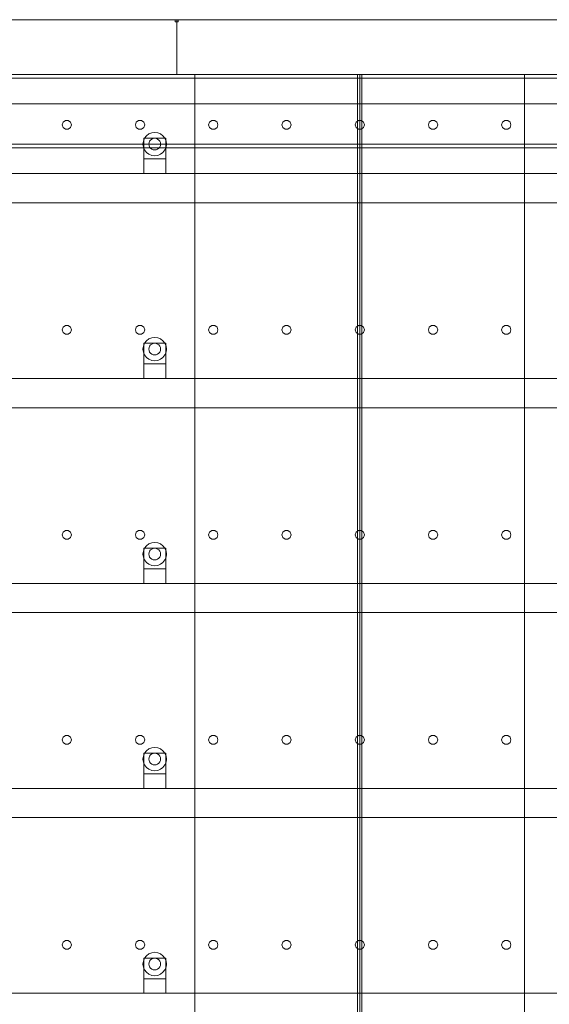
# Model space of a CAD drawing. Header units: millimetres. Extents: x -3490 to 61924, y -72580 to 6847.
# Tile 987 of 1056: x 49997 to 50720, y 1655 to 3000. Entities that reach past the tile are written whole.
import ezdxf

# ---------------------------------------------------------------- set-up
doc = ezdxf.new("R2010")
doc.units = ezdxf.units.MM
doc.layers.add('lateral_secador', color=7, linetype='Continuous', lineweight=0)

msp = doc.modelspace()

# ---------------------------------------------------------------- linework, layer by layer
at = {"layer": 'lateral_secador'}
for p, q in [((49211.134, 3000), (50211.134, 3000)), ((50209.134, 3000), (50213.134, 3000)), ((50209.134, 3000), (50209.134, 2997)), ((50211.134, 2925), (50211.134, 3000)), ((50211.134, 3000), (51211.134, 3000)), ((50213.134, 2997), (50213.134, 3000)), ((50209.134, 2997), (50213.134, 2997)), ((40461.134, 2925), (60461.134, 2925)), ((40461.134, 2920), (60461.134, 2920)), ((49211.134, 2925), (50211.134, 2925)), ((49461.134, 2925), (50236.134, 2925)), ((50211.134, 2925), (51211.134, 2925)), ((50236.134, 0), (50236.134, 2925)), ((50236.134, 2925), (50461.134, 2925)), ((50236.134, 2925), (50236.134, 1400)), ((50458.134, 2925), (50464.134, 2925)), ((50458.134, 2925), (50458.134, 60)), ((50461.134, 0), (50461.134, 2925)), ((50461.134, 2925), (50686.134, 2925)), ((50461.134, 1400), (50461.134, 2925)), ((50464.134, 60), (50464.134, 2925)), ((50686.134, 0), (50686.134, 2925)), ((50686.134, 2925), (51461.134, 2925)), ((50686.134, 1400), (50686.134, 2925)), ((40461.134, 2885), (60461.134, 2885)), ((50055.997, 2860.082), (50054.784, 2856.35)), ((50054.784, 2856.35), (50055.997, 2852.618)), ((50059.172, 2862.389), (50055.997, 2860.082)), ((50055.997, 2852.618), (50059.172, 2850.311)), ((50063.096, 2862.389), (50059.172, 2862.389)), ((50066.271, 2860.082), (50063.096, 2862.389)), ((50063.096, 2850.311), (50066.271, 2852.618)), ((50067.484, 2856.35), (50066.271, 2860.082)), ((50066.271, 2852.618), (50067.484, 2856.35)), ((50155.997, 2860.082), (50154.784, 2856.35)), ((50154.784, 2856.35), (50155.997, 2852.618)), ((50159.172, 2862.389), (50155.997, 2860.082)), ((50155.997, 2852.618), (50159.172, 2850.311)), ((50163.096, 2862.389), (50159.172, 2862.389)), ((50166.271, 2860.082), (50163.096, 2862.389)), ((50163.096, 2850.311), (50166.271, 2852.618)), ((50167.484, 2856.35), (50166.271, 2860.082)), ((50166.271, 2852.618), (50167.484, 2856.35)), ((50255.997, 2860.082), (50254.784, 2856.35)), ((50254.784, 2856.35), (50255.997, 2852.618)), ((50259.172, 2862.389), (50255.997, 2860.082)), ((50255.997, 2852.618), (50259.172, 2850.311)), ((50263.096, 2862.389), (50259.172, 2862.389)), ((50266.271, 2860.082), (50263.096, 2862.389)), ((50263.096, 2850.311), (50266.271, 2852.618)), ((50267.484, 2856.35), (50266.271, 2860.082)), ((50266.271, 2852.618), (50267.484, 2856.35)), ((50355.997, 2860.082), (50354.784, 2856.35)), ((50354.784, 2856.35), (50355.997, 2852.618)), ((50359.172, 2862.389), (50355.997, 2860.082)), ((50355.997, 2852.618), (50359.172, 2850.311)), ((50363.096, 2862.389), (50359.172, 2862.389)), ((50366.271, 2860.082), (50363.096, 2862.389)), ((50363.096, 2850.311), (50366.271, 2852.618)), ((50367.484, 2856.35), (50366.271, 2860.082)), ((50366.271, 2852.618), (50367.484, 2856.35)), ((50455.997, 2860.082), (50454.784, 2856.35)), ((50454.784, 2856.35), (50455.997, 2852.618)), ((50459.172, 2862.389), (50455.997, 2860.082)), ((50455.997, 2852.618), (50459.172, 2850.311)), ((50463.096, 2862.389), (50459.172, 2862.389)), ((50466.271, 2860.082), (50463.096, 2862.389)), ((50463.096, 2850.311), (50466.271, 2852.618)), ((50467.484, 2856.35), (50466.271, 2860.082)), ((50466.271, 2852.618), (50467.484, 2856.35)), ((50555.997, 2860.082), (50554.784, 2856.35)), ((50554.784, 2856.35), (50555.997, 2852.618)), ((50559.172, 2862.389), (50555.997, 2860.082)), ((50555.997, 2852.618), (50559.172, 2850.311)), ((50563.096, 2862.389), (50559.172, 2862.389)), ((50566.271, 2860.082), (50563.096, 2862.389)), ((50563.096, 2850.311), (50566.271, 2852.618)), ((50567.484, 2856.35), (50566.271, 2860.082)), ((50566.271, 2852.618), (50567.484, 2856.35)), ((50655.997, 2860.082), (50654.784, 2856.35)), ((50654.784, 2856.35), (50655.997, 2852.618)), ((50659.172, 2862.389), (50655.997, 2860.082)), ((50655.997, 2852.618), (50659.172, 2850.311)), ((50663.096, 2862.389), (50659.172, 2862.389)), ((50666.271, 2860.082), (50663.096, 2862.389)), ((50663.096, 2850.311), (50666.271, 2852.618)), ((50667.484, 2856.35), (50666.271, 2860.082)), ((50666.271, 2852.618), (50667.484, 2856.35)), ((50059.172, 2850.311), (50063.096, 2850.311)), ((50159.172, 2850.311), (50163.096, 2850.311)), ((50167.277, 2838), (50165.679, 2834.141)), ((50166.134, 2838), (50196.134, 2838)), ((50166.134, 2838), (50166.134, 2810)), ((50169.82, 2841.314), (50167.277, 2838)), ((50173.134, 2843.856), (50169.82, 2841.314)), ((50176.993, 2845.455), (50173.134, 2843.856)), ((50181.134, 2846), (50176.993, 2845.455)), ((50181.134, 2838), (50179.063, 2837.727)), ((50185.275, 2845.455), (50181.134, 2846)), ((50183.204, 2837.727), (50181.134, 2838)), ((50189.134, 2843.856), (50185.275, 2845.455)), ((50192.448, 2841.314), (50189.134, 2843.856)), ((50194.99, 2838), (50192.448, 2841.314)), ((50196.589, 2834.141), (50194.99, 2838)), ((50196.134, 2810), (50196.134, 2838)), ((50259.172, 2850.311), (50263.096, 2850.311)), ((50359.172, 2850.311), (50363.096, 2850.311)), ((50459.172, 2850.311), (50463.096, 2850.311)), ((50559.172, 2850.311), (50563.096, 2850.311)), ((50659.172, 2850.311), (50663.096, 2850.311)), ((40461.134, 2830), (60461.134, 2830)), ((40461.134, 2825), (60461.134, 2825)), ((50165.679, 2834.141), (50165.134, 2830)), ((50165.134, 2830), (50165.679, 2825.859)), ((50165.679, 2825.859), (50167.277, 2822)), ((50173.406, 2832.071), (50173.134, 2830)), ((50173.134, 2830), (50173.406, 2827.929)), ((50174.206, 2834), (50173.406, 2832.071)), ((50173.406, 2827.929), (50174.206, 2826)), ((50175.477, 2835.657), (50174.206, 2834)), ((50174.206, 2826), (50175.477, 2824.343)), ((50177.134, 2836.928), (50175.477, 2835.657)), ((50179.063, 2837.727), (50177.134, 2836.928)), ((50185.134, 2836.928), (50183.204, 2837.727)), ((50186.791, 2835.657), (50185.134, 2836.928)), ((50188.062, 2834), (50186.791, 2835.657)), ((50186.791, 2824.343), (50188.062, 2826)), ((50188.861, 2832.071), (50188.062, 2834)), ((50188.062, 2826), (50188.861, 2827.929)), ((50189.134, 2830), (50188.861, 2832.071)), ((50188.861, 2827.929), (50189.134, 2830)), ((50194.99, 2822), (50196.589, 2825.859)), ((50197.134, 2830), (50196.589, 2834.141)), ((50196.589, 2825.859), (50197.134, 2830)), ((50167.277, 2822), (50169.82, 2818.686)), ((50169.82, 2818.686), (50173.134, 2816.144)), ((50173.134, 2816.144), (50176.993, 2814.545)), ((50175.477, 2824.343), (50177.134, 2823.072)), ((50176.993, 2814.545), (50181.134, 2814)), ((50177.134, 2823.072), (50179.063, 2822.273)), ((50179.063, 2822.273), (50181.134, 2822)), ((50181.134, 2822), (50183.204, 2822.273)), ((50181.134, 2814), (50185.275, 2814.545)), ((50183.204, 2822.273), (50185.134, 2823.072)), ((50185.134, 2823.072), (50186.791, 2824.343)), ((50185.275, 2814.545), (50189.134, 2816.144)), ((50189.134, 2816.144), (50192.448, 2818.686)), ((50192.448, 2818.686), (50194.99, 2822)), ((50166.134, 2810), (50196.134, 2810)), ((50166.134, 2810), (50166.134, 2790)), ((50196.134, 2790), (50196.134, 2810)), ((40811.134, 2790), (60111.134, 2790)), ((50166.134, 2790), (50196.134, 2790)), ((40811.134, 2750), (60111.134, 2750)), ((50055.997, 2580.082), (50054.784, 2576.35)), ((50054.784, 2576.35), (50055.997, 2572.618)), ((50059.172, 2582.389), (50055.997, 2580.082)), ((50055.997, 2572.618), (50059.172, 2570.311)), ((50063.096, 2582.389), (50059.172, 2582.389)), ((50059.172, 2570.311), (50063.096, 2570.311)), ((50066.271, 2580.082), (50063.096, 2582.389)), ((50063.096, 2570.311), (50066.271, 2572.618)), ((50067.484, 2576.35), (50066.271, 2580.082)), ((50066.271, 2572.618), (50067.484, 2576.35)), ((50155.997, 2580.082), (50154.784, 2576.35)), ((50154.784, 2576.35), (50155.997, 2572.618)), ((50159.172, 2582.389), (50155.997, 2580.082)), ((50155.997, 2572.618), (50159.172, 2570.311)), ((50163.096, 2582.389), (50159.172, 2582.389)), ((50159.172, 2570.311), (50163.096, 2570.311)), ((50166.271, 2580.082), (50163.096, 2582.389)), ((50163.096, 2570.311), (50166.271, 2572.618)), ((50167.484, 2576.35), (50166.271, 2580.082)), ((50166.271, 2572.618), (50167.484, 2576.35)), ((50255.997, 2580.082), (50254.784, 2576.35)), ((50254.784, 2576.35), (50255.997, 2572.618)), ((50259.172, 2582.389), (50255.997, 2580.082)), ((50255.997, 2572.618), (50259.172, 2570.311)), ((50263.096, 2582.389), (50259.172, 2582.389)), ((50259.172, 2570.311), (50263.096, 2570.311)), ((50266.271, 2580.082), (50263.096, 2582.389)), ((50263.096, 2570.311), (50266.271, 2572.618)), ((50267.484, 2576.35), (50266.271, 2580.082)), ((50266.271, 2572.618), (50267.484, 2576.35)), ((50355.997, 2580.082), (50354.784, 2576.35)), ((50354.784, 2576.35), (50355.997, 2572.618)), ((50359.172, 2582.389), (50355.997, 2580.082)), ((50355.997, 2572.618), (50359.172, 2570.311)), ((50363.096, 2582.389), (50359.172, 2582.389)), ((50359.172, 2570.311), (50363.096, 2570.311)), ((50366.271, 2580.082), (50363.096, 2582.389)), ((50363.096, 2570.311), (50366.271, 2572.618)), ((50367.484, 2576.35), (50366.271, 2580.082)), ((50366.271, 2572.618), (50367.484, 2576.35)), ((50455.997, 2580.082), (50454.784, 2576.35)), ((50454.784, 2576.35), (50455.997, 2572.618)), ((50459.172, 2582.389), (50455.997, 2580.082)), ((50455.997, 2572.618), (50459.172, 2570.311)), ((50463.096, 2582.389), (50459.172, 2582.389)), ((50459.172, 2570.311), (50463.096, 2570.311)), ((50466.271, 2580.082), (50463.096, 2582.389)), ((50463.096, 2570.311), (50466.271, 2572.618)), ((50467.484, 2576.35), (50466.271, 2580.082)), ((50466.271, 2572.618), (50467.484, 2576.35)), ((50555.997, 2580.082), (50554.784, 2576.35)), ((50554.784, 2576.35), (50555.997, 2572.618)), ((50559.172, 2582.389), (50555.997, 2580.082)), ((50555.997, 2572.618), (50559.172, 2570.311)), ((50563.096, 2582.389), (50559.172, 2582.389)), ((50559.172, 2570.311), (50563.096, 2570.311)), ((50566.271, 2580.082), (50563.096, 2582.389)), ((50563.096, 2570.311), (50566.271, 2572.618)), ((50567.484, 2576.35), (50566.271, 2580.082)), ((50566.271, 2572.618), (50567.484, 2576.35)), ((50655.997, 2580.082), (50654.784, 2576.35)), ((50654.784, 2576.35), (50655.997, 2572.618)), ((50659.172, 2582.389), (50655.997, 2580.082)), ((50655.997, 2572.618), (50659.172, 2570.311)), ((50663.096, 2582.389), (50659.172, 2582.389)), ((50659.172, 2570.311), (50663.096, 2570.311)), ((50666.271, 2580.082), (50663.096, 2582.389)), ((50663.096, 2570.311), (50666.271, 2572.618)), ((50667.484, 2576.35), (50666.271, 2580.082)), ((50666.271, 2572.618), (50667.484, 2576.35)), ((50167.277, 2558), (50165.679, 2554.141)), ((50166.134, 2558), (50196.134, 2558)), ((50166.134, 2558), (50166.134, 2530)), ((50169.82, 2561.314), (50167.277, 2558)), ((50173.134, 2563.856), (50169.82, 2561.314)), ((50176.993, 2565.455), (50173.134, 2563.856)), ((50175.477, 2555.657), (50174.206, 2554)), ((50177.134, 2556.928), (50175.477, 2555.657)), ((50181.134, 2566), (50176.993, 2565.455)), ((50179.063, 2557.727), (50177.134, 2556.928)), ((50181.134, 2558), (50179.063, 2557.727)), ((50185.275, 2565.455), (50181.134, 2566)), ((50183.204, 2557.727), (50181.134, 2558)), ((50185.134, 2556.928), (50183.204, 2557.727)), ((50186.791, 2555.657), (50185.134, 2556.928)), ((50189.134, 2563.856), (50185.275, 2565.455)), ((50188.062, 2554), (50186.791, 2555.657)), ((50192.448, 2561.314), (50189.134, 2563.856)), ((50194.99, 2558), (50192.448, 2561.314)), ((50196.589, 2554.141), (50194.99, 2558)), ((50196.134, 2530), (50196.134, 2558)), ((50165.679, 2554.141), (50165.134, 2550)), ((50165.134, 2550), (50165.679, 2545.859)), ((50165.679, 2545.859), (50167.277, 2542)), ((50173.406, 2552.071), (50173.134, 2550)), ((50173.134, 2550), (50173.406, 2547.929)), ((50174.206, 2554), (50173.406, 2552.071)), ((50173.406, 2547.929), (50174.206, 2546)), ((50174.206, 2546), (50175.477, 2544.343)), ((50175.477, 2544.343), (50177.134, 2543.072)), ((50177.134, 2543.072), (50179.063, 2542.273)), ((50179.063, 2542.273), (50181.134, 2542)), ((50181.134, 2542), (50183.204, 2542.273)), ((50183.204, 2542.273), (50185.134, 2543.072)), ((50185.134, 2543.072), (50186.791, 2544.343)), ((50186.791, 2544.343), (50188.062, 2546)), ((50188.861, 2552.071), (50188.062, 2554)), ((50188.062, 2546), (50188.861, 2547.929)), ((50189.134, 2550), (50188.861, 2552.071)), ((50188.861, 2547.929), (50189.134, 2550)), ((50194.99, 2542), (50196.589, 2545.859)), ((50197.134, 2550), (50196.589, 2554.141)), ((50196.589, 2545.859), (50197.134, 2550)), ((50166.134, 2530), (50196.134, 2530)), ((50166.134, 2530), (50166.134, 2510)), ((50167.277, 2542), (50169.82, 2538.686)), ((50169.82, 2538.686), (50173.134, 2536.144)), ((50173.134, 2536.144), (50176.993, 2534.545)), ((50176.993, 2534.545), (50181.134, 2534)), ((50181.134, 2534), (50185.275, 2534.545)), ((50185.275, 2534.545), (50189.134, 2536.144)), ((50189.134, 2536.144), (50192.448, 2538.686)), ((50192.448, 2538.686), (50194.99, 2542)), ((50196.134, 2510), (50196.134, 2530)), ((40811.134, 2510), (60111.134, 2510)), ((50166.134, 2510), (50196.134, 2510)), ((40811.134, 2470), (60111.134, 2470)), ((50055.997, 2300.082), (50054.784, 2296.35)), ((50059.172, 2302.389), (50055.997, 2300.082)), ((50063.096, 2302.389), (50059.172, 2302.389)), ((50066.271, 2300.082), (50063.096, 2302.389)), ((50067.484, 2296.35), (50066.271, 2300.082)), ((50155.997, 2300.082), (50154.784, 2296.35)), ((50159.172, 2302.389), (50155.997, 2300.082)), ((50163.096, 2302.389), (50159.172, 2302.389)), ((50166.271, 2300.082), (50163.096, 2302.389)), ((50167.484, 2296.35), (50166.271, 2300.082)), ((50255.997, 2300.082), (50254.784, 2296.35)), ((50259.172, 2302.389), (50255.997, 2300.082)), ((50263.096, 2302.389), (50259.172, 2302.389)), ((50266.271, 2300.082), (50263.096, 2302.389)), ((50267.484, 2296.35), (50266.271, 2300.082)), ((50355.997, 2300.082), (50354.784, 2296.35)), ((50359.172, 2302.389), (50355.997, 2300.082)), ((50363.096, 2302.389), (50359.172, 2302.389)), ((50366.271, 2300.082), (50363.096, 2302.389)), ((50367.484, 2296.35), (50366.271, 2300.082)), ((50455.997, 2300.082), (50454.784, 2296.35)), ((50459.172, 2302.389), (50455.997, 2300.082)), ((50463.096, 2302.389), (50459.172, 2302.389)), ((50466.271, 2300.082), (50463.096, 2302.389)), ((50467.484, 2296.35), (50466.271, 2300.082)), ((50555.997, 2300.082), (50554.784, 2296.35)), ((50559.172, 2302.389), (50555.997, 2300.082)), ((50563.096, 2302.389), (50559.172, 2302.389)), ((50566.271, 2300.082), (50563.096, 2302.389)), ((50567.484, 2296.35), (50566.271, 2300.082)), ((50655.997, 2300.082), (50654.784, 2296.35)), ((50659.172, 2302.389), (50655.997, 2300.082)), ((50663.096, 2302.389), (50659.172, 2302.389)), ((50666.271, 2300.082), (50663.096, 2302.389)), ((50667.484, 2296.35), (50666.271, 2300.082)), ((50054.784, 2296.35), (50055.997, 2292.618)), ((50055.997, 2292.618), (50059.172, 2290.311)), ((50059.172, 2290.311), (50063.096, 2290.311)), ((50063.096, 2290.311), (50066.271, 2292.618)), ((50066.271, 2292.618), (50067.484, 2296.35)), ((50154.784, 2296.35), (50155.997, 2292.618)), ((50155.997, 2292.618), (50159.172, 2290.311)), ((50159.172, 2290.311), (50163.096, 2290.311)), ((50163.096, 2290.311), (50166.271, 2292.618)), ((50166.271, 2292.618), (50167.484, 2296.35)), ((50254.784, 2296.35), (50255.997, 2292.618)), ((50255.997, 2292.618), (50259.172, 2290.311)), ((50259.172, 2290.311), (50263.096, 2290.311)), ((50263.096, 2290.311), (50266.271, 2292.618)), ((50266.271, 2292.618), (50267.484, 2296.35)), ((50354.784, 2296.35), (50355.997, 2292.618)), ((50355.997, 2292.618), (50359.172, 2290.311)), ((50359.172, 2290.311), (50363.096, 2290.311)), ((50363.096, 2290.311), (50366.271, 2292.618)), ((50366.271, 2292.618), (50367.484, 2296.35)), ((50454.784, 2296.35), (50455.997, 2292.618)), ((50455.997, 2292.618), (50459.172, 2290.311)), ((50459.172, 2290.311), (50463.096, 2290.311)), ((50463.096, 2290.311), (50466.271, 2292.618)), ((50466.271, 2292.618), (50467.484, 2296.35)), ((50554.784, 2296.35), (50555.997, 2292.618)), ((50555.997, 2292.618), (50559.172, 2290.311)), ((50559.172, 2290.311), (50563.096, 2290.311)), ((50563.096, 2290.311), (50566.271, 2292.618)), ((50566.271, 2292.618), (50567.484, 2296.35)), ((50654.784, 2296.35), (50655.997, 2292.618)), ((50655.997, 2292.618), (50659.172, 2290.311)), ((50659.172, 2290.311), (50663.096, 2290.311)), ((50663.096, 2290.311), (50666.271, 2292.618)), ((50666.271, 2292.618), (50667.484, 2296.35)), ((50165.679, 2274.141), (50165.134, 2270)), ((50167.277, 2278), (50165.679, 2274.141)), ((50166.134, 2278), (50196.134, 2278)), ((50166.134, 2278), (50166.134, 2250)), ((50169.82, 2281.314), (50167.277, 2278)), ((50173.134, 2283.856), (50169.82, 2281.314)), ((50176.993, 2285.455), (50173.134, 2283.856)), ((50174.206, 2274), (50173.406, 2272.071)), ((50175.477, 2275.657), (50174.206, 2274)), ((50177.134, 2276.928), (50175.477, 2275.657)), ((50181.134, 2286), (50176.993, 2285.455)), ((50179.063, 2277.727), (50177.134, 2276.928)), ((50181.134, 2278), (50179.063, 2277.727)), ((50185.275, 2285.455), (50181.134, 2286)), ((50183.204, 2277.727), (50181.134, 2278)), ((50185.134, 2276.928), (50183.204, 2277.727)), ((50186.791, 2275.657), (50185.134, 2276.928)), ((50189.134, 2283.856), (50185.275, 2285.455)), ((50188.062, 2274), (50186.791, 2275.657)), ((50188.861, 2272.071), (50188.062, 2274)), ((50192.448, 2281.314), (50189.134, 2283.856)), ((50194.99, 2278), (50192.448, 2281.314)), ((50196.589, 2274.141), (50194.99, 2278)), ((50196.134, 2250), (50196.134, 2278)), ((50197.134, 2270), (50196.589, 2274.141)), ((50165.134, 2270), (50165.679, 2265.859)), ((50165.679, 2265.859), (50167.277, 2262)), ((50167.277, 2262), (50169.82, 2258.686)), ((50173.406, 2272.071), (50173.134, 2270)), ((50173.134, 2270), (50173.406, 2267.929)), ((50173.406, 2267.929), (50174.206, 2266)), ((50174.206, 2266), (50175.477, 2264.343)), ((50175.477, 2264.343), (50177.134, 2263.072)), ((50177.134, 2263.072), (50179.063, 2262.273)), ((50179.063, 2262.273), (50181.134, 2262)), ((50181.134, 2262), (50183.204, 2262.273)), ((50183.204, 2262.273), (50185.134, 2263.072)), ((50185.134, 2263.072), (50186.791, 2264.343)), ((50186.791, 2264.343), (50188.062, 2266)), ((50188.062, 2266), (50188.861, 2267.929)), ((50189.134, 2270), (50188.861, 2272.071)), ((50188.861, 2267.929), (50189.134, 2270)), ((50192.448, 2258.686), (50194.99, 2262)), ((50194.99, 2262), (50196.589, 2265.859)), ((50196.589, 2265.859), (50197.134, 2270)), ((50166.134, 2250), (50196.134, 2250)), ((50166.134, 2250), (50166.134, 2230)), ((50169.82, 2258.686), (50173.134, 2256.144)), ((50173.134, 2256.144), (50176.993, 2254.545)), ((50176.993, 2254.545), (50181.134, 2254)), ((50181.134, 2254), (50185.275, 2254.545)), ((50185.275, 2254.545), (50189.134, 2256.144)), ((50189.134, 2256.144), (50192.448, 2258.686)), ((50196.134, 2230), (50196.134, 2250)), ((40811.134, 2230), (60111.134, 2230)), ((50166.134, 2230), (50196.134, 2230)), ((40811.134, 2190), (60111.134, 2190)), ((50055.997, 2020.082), (50054.784, 2016.35)), ((50059.172, 2022.389), (50055.997, 2020.082)), ((50063.096, 2022.389), (50059.172, 2022.389)), ((50066.271, 2020.082), (50063.096, 2022.389)), ((50067.484, 2016.35), (50066.271, 2020.082)), ((50155.997, 2020.082), (50154.784, 2016.35)), ((50159.172, 2022.389), (50155.997, 2020.082)), ((50163.096, 2022.389), (50159.172, 2022.389)), ((50166.271, 2020.082), (50163.096, 2022.389)), ((50167.484, 2016.35), (50166.271, 2020.082)), ((50255.997, 2020.082), (50254.784, 2016.35)), ((50259.172, 2022.389), (50255.997, 2020.082)), ((50263.096, 2022.389), (50259.172, 2022.389)), ((50266.271, 2020.082), (50263.096, 2022.389)), ((50267.484, 2016.35), (50266.271, 2020.082)), ((50355.997, 2020.082), (50354.784, 2016.35)), ((50359.172, 2022.389), (50355.997, 2020.082)), ((50363.096, 2022.389), (50359.172, 2022.389)), ((50366.271, 2020.082), (50363.096, 2022.389)), ((50367.484, 2016.35), (50366.271, 2020.082)), ((50455.997, 2020.082), (50454.784, 2016.35)), ((50459.172, 2022.389), (50455.997, 2020.082)), ((50463.096, 2022.389), (50459.172, 2022.389)), ((50466.271, 2020.082), (50463.096, 2022.389)), ((50467.484, 2016.35), (50466.271, 2020.082)), ((50555.997, 2020.082), (50554.784, 2016.35)), ((50559.172, 2022.389), (50555.997, 2020.082)), ((50563.096, 2022.389), (50559.172, 2022.389)), ((50566.271, 2020.082), (50563.096, 2022.389)), ((50567.484, 2016.35), (50566.271, 2020.082)), ((50655.997, 2020.082), (50654.784, 2016.35)), ((50659.172, 2022.389), (50655.997, 2020.082)), ((50663.096, 2022.389), (50659.172, 2022.389)), ((50666.271, 2020.082), (50663.096, 2022.389)), ((50667.484, 2016.35), (50666.271, 2020.082)), ((50054.784, 2016.35), (50055.997, 2012.618)), ((50055.997, 2012.618), (50059.172, 2010.311)), ((50059.172, 2010.311), (50063.096, 2010.311)), ((50063.096, 2010.311), (50066.271, 2012.618)), ((50066.271, 2012.618), (50067.484, 2016.35)), ((50154.784, 2016.35), (50155.997, 2012.618)), ((50155.997, 2012.618), (50159.172, 2010.311)), ((50159.172, 2010.311), (50163.096, 2010.311)), ((50163.096, 2010.311), (50166.271, 2012.618)), ((50166.271, 2012.618), (50167.484, 2016.35)), ((50176.993, 2005.455), (50173.134, 2003.856)), ((50181.134, 2006), (50176.993, 2005.455)), ((50185.275, 2005.455), (50181.134, 2006)), ((50189.134, 2003.856), (50185.275, 2005.455)), ((50254.784, 2016.35), (50255.997, 2012.618)), ((50255.997, 2012.618), (50259.172, 2010.311)), ((50259.172, 2010.311), (50263.096, 2010.311)), ((50263.096, 2010.311), (50266.271, 2012.618)), ((50266.271, 2012.618), (50267.484, 2016.35)), ((50354.784, 2016.35), (50355.997, 2012.618)), ((50355.997, 2012.618), (50359.172, 2010.311)), ((50359.172, 2010.311), (50363.096, 2010.311)), ((50363.096, 2010.311), (50366.271, 2012.618)), ((50366.271, 2012.618), (50367.484, 2016.35)), ((50454.784, 2016.35), (50455.997, 2012.618)), ((50455.997, 2012.618), (50459.172, 2010.311)), ((50459.172, 2010.311), (50463.096, 2010.311)), ((50463.096, 2010.311), (50466.271, 2012.618)), ((50466.271, 2012.618), (50467.484, 2016.35)), ((50554.784, 2016.35), (50555.997, 2012.618)), ((50555.997, 2012.618), (50559.172, 2010.311)), ((50559.172, 2010.311), (50563.096, 2010.311)), ((50563.096, 2010.311), (50566.271, 2012.618)), ((50566.271, 2012.618), (50567.484, 2016.35)), ((50654.784, 2016.35), (50655.997, 2012.618)), ((50655.997, 2012.618), (50659.172, 2010.311)), ((50659.172, 2010.311), (50663.096, 2010.311)), ((50663.096, 2010.311), (50666.271, 2012.618)), ((50666.271, 2012.618), (50667.484, 2016.35)), ((50165.679, 1994.141), (50165.134, 1990)), ((50167.277, 1998), (50165.679, 1994.141)), ((50166.134, 1998), (50196.134, 1998)), ((50166.134, 1998), (50166.134, 1970)), ((50169.82, 2001.314), (50167.277, 1998)), ((50173.134, 2003.856), (50169.82, 2001.314)), ((50173.406, 1992.071), (50173.134, 1990)), ((50174.206, 1994), (50173.406, 1992.071)), ((50175.477, 1995.657), (50174.206, 1994)), ((50177.134, 1996.928), (50175.477, 1995.657)), ((50179.063, 1997.727), (50177.134, 1996.928)), ((50181.134, 1998), (50179.063, 1997.727)), ((50183.204, 1997.727), (50181.134, 1998)), ((50185.134, 1996.928), (50183.204, 1997.727)), ((50186.791, 1995.657), (50185.134, 1996.928)), ((50188.062, 1994), (50186.791, 1995.657)), ((50188.861, 1992.071), (50188.062, 1994)), ((50189.134, 1990), (50188.861, 1992.071)), ((50192.448, 2001.314), (50189.134, 2003.856)), ((50194.99, 1998), (50192.448, 2001.314)), ((50196.589, 1994.141), (50194.99, 1998)), ((50196.134, 1970), (50196.134, 1998)), ((50197.134, 1990), (50196.589, 1994.141)), ((50165.134, 1990), (50165.679, 1985.859)), ((50165.679, 1985.859), (50167.277, 1982)), ((50167.277, 1982), (50169.82, 1978.686)), ((50169.82, 1978.686), (50173.134, 1976.144)), ((50173.134, 1990), (50173.406, 1987.929)), ((50173.406, 1987.929), (50174.206, 1986)), ((50174.206, 1986), (50175.477, 1984.343)), ((50175.477, 1984.343), (50177.134, 1983.072)), ((50177.134, 1983.072), (50179.063, 1982.273)), ((50179.063, 1982.273), (50181.134, 1982)), ((50181.134, 1982), (50183.204, 1982.273)), ((50183.204, 1982.273), (50185.134, 1983.072)), ((50185.134, 1983.072), (50186.791, 1984.343)), ((50186.791, 1984.343), (50188.062, 1986)), ((50188.062, 1986), (50188.861, 1987.929)), ((50188.861, 1987.929), (50189.134, 1990)), ((50189.134, 1976.144), (50192.448, 1978.686)), ((50192.448, 1978.686), (50194.99, 1982)), ((50194.99, 1982), (50196.589, 1985.859)), ((50196.589, 1985.859), (50197.134, 1990)), ((50166.134, 1970), (50196.134, 1970)), ((50166.134, 1970), (50166.134, 1950)), ((50173.134, 1976.144), (50176.993, 1974.545)), ((50176.993, 1974.545), (50181.134, 1974)), ((50181.134, 1974), (50185.275, 1974.545)), ((50185.275, 1974.545), (50189.134, 1976.144)), ((50196.134, 1950), (50196.134, 1970)), ((40811.134, 1950), (60111.134, 1950)), ((50166.134, 1950), (50196.134, 1950)), ((40811.134, 1910), (60111.134, 1910)), ((50055.997, 1740.082), (50054.784, 1736.35)), ((50054.784, 1736.35), (50055.997, 1732.618)), ((50059.172, 1742.389), (50055.997, 1740.082)), ((50063.096, 1742.389), (50059.172, 1742.389)), ((50066.271, 1740.082), (50063.096, 1742.389)), ((50067.484, 1736.35), (50066.271, 1740.082)), ((50066.271, 1732.618), (50067.484, 1736.35)), ((50155.997, 1740.082), (50154.784, 1736.35)), ((50154.784, 1736.35), (50155.997, 1732.618)), ((50159.172, 1742.389), (50155.997, 1740.082)), ((50163.096, 1742.389), (50159.172, 1742.389)), ((50166.271, 1740.082), (50163.096, 1742.389)), ((50167.484, 1736.35), (50166.271, 1740.082)), ((50166.271, 1732.618), (50167.484, 1736.35)), ((50255.997, 1740.082), (50254.784, 1736.35)), ((50254.784, 1736.35), (50255.997, 1732.618)), ((50259.172, 1742.389), (50255.997, 1740.082)), ((50263.096, 1742.389), (50259.172, 1742.389)), ((50266.271, 1740.082), (50263.096, 1742.389)), ((50267.484, 1736.35), (50266.271, 1740.082)), ((50266.271, 1732.618), (50267.484, 1736.35)), ((50355.997, 1740.082), (50354.784, 1736.35)), ((50354.784, 1736.35), (50355.997, 1732.618)), ((50359.172, 1742.389), (50355.997, 1740.082)), ((50363.096, 1742.389), (50359.172, 1742.389)), ((50366.271, 1740.082), (50363.096, 1742.389)), ((50367.484, 1736.35), (50366.271, 1740.082)), ((50366.271, 1732.618), (50367.484, 1736.35)), ((50455.997, 1740.082), (50454.784, 1736.35)), ((50454.784, 1736.35), (50455.997, 1732.618)), ((50459.172, 1742.389), (50455.997, 1740.082)), ((50463.096, 1742.389), (50459.172, 1742.389)), ((50466.271, 1740.082), (50463.096, 1742.389)), ((50467.484, 1736.35), (50466.271, 1740.082)), ((50466.271, 1732.618), (50467.484, 1736.35)), ((50555.997, 1740.082), (50554.784, 1736.35)), ((50554.784, 1736.35), (50555.997, 1732.618)), ((50559.172, 1742.389), (50555.997, 1740.082)), ((50563.096, 1742.389), (50559.172, 1742.389)), ((50566.271, 1740.082), (50563.096, 1742.389)), ((50567.484, 1736.35), (50566.271, 1740.082)), ((50566.271, 1732.618), (50567.484, 1736.35)), ((50655.997, 1740.082), (50654.784, 1736.35)), ((50654.784, 1736.35), (50655.997, 1732.618)), ((50659.172, 1742.389), (50655.997, 1740.082)), ((50663.096, 1742.389), (50659.172, 1742.389)), ((50666.271, 1740.082), (50663.096, 1742.389)), ((50667.484, 1736.35), (50666.271, 1740.082)), ((50666.271, 1732.618), (50667.484, 1736.35)), ((50055.997, 1732.618), (50059.172, 1730.311)), ((50059.172, 1730.311), (50063.096, 1730.311)), ((50063.096, 1730.311), (50066.271, 1732.618)), ((50155.997, 1732.618), (50159.172, 1730.311)), ((50159.172, 1730.311), (50163.096, 1730.311)), ((50163.096, 1730.311), (50166.271, 1732.618)), ((50173.134, 1723.856), (50169.82, 1721.314)), ((50176.993, 1725.455), (50173.134, 1723.856)), ((50181.134, 1726), (50176.993, 1725.455)), ((50185.275, 1725.455), (50181.134, 1726)), ((50189.134, 1723.856), (50185.275, 1725.455)), ((50192.448, 1721.314), (50189.134, 1723.856)), ((50255.997, 1732.618), (50259.172, 1730.311)), ((50259.172, 1730.311), (50263.096, 1730.311)), ((50263.096, 1730.311), (50266.271, 1732.618)), ((50355.997, 1732.618), (50359.172, 1730.311)), ((50359.172, 1730.311), (50363.096, 1730.311)), ((50363.096, 1730.311), (50366.271, 1732.618)), ((50455.997, 1732.618), (50459.172, 1730.311)), ((50459.172, 1730.311), (50463.096, 1730.311)), ((50463.096, 1730.311), (50466.271, 1732.618)), ((50555.997, 1732.618), (50559.172, 1730.311)), ((50559.172, 1730.311), (50563.096, 1730.311)), ((50563.096, 1730.311), (50566.271, 1732.618)), ((50655.997, 1732.618), (50659.172, 1730.311)), ((50659.172, 1730.311), (50663.096, 1730.311)), ((50663.096, 1730.311), (50666.271, 1732.618)), ((50165.679, 1714.141), (50165.134, 1710)), ((50165.134, 1710), (50165.679, 1705.859)), ((50167.277, 1718), (50165.679, 1714.141)), ((50166.134, 1718), (50196.134, 1718)), ((50166.134, 1718), (50166.134, 1690)), ((50169.82, 1721.314), (50167.277, 1718)), ((50173.406, 1712.071), (50173.134, 1710)), ((50173.134, 1710), (50173.406, 1707.929)), ((50174.206, 1714), (50173.406, 1712.071)), ((50175.477, 1715.657), (50174.206, 1714)), ((50177.134, 1716.928), (50175.477, 1715.657)), ((50179.063, 1717.727), (50177.134, 1716.928)), ((50181.134, 1718), (50179.063, 1717.727)), ((50183.204, 1717.727), (50181.134, 1718)), ((50185.134, 1716.928), (50183.204, 1717.727)), ((50186.791, 1715.657), (50185.134, 1716.928)), ((50188.062, 1714), (50186.791, 1715.657)), ((50188.861, 1712.071), (50188.062, 1714)), ((50189.134, 1710), (50188.861, 1712.071)), ((50188.861, 1707.929), (50189.134, 1710)), ((50194.99, 1718), (50192.448, 1721.314)), ((50196.589, 1714.141), (50194.99, 1718)), ((50196.134, 1690), (50196.134, 1718)), ((50197.134, 1710), (50196.589, 1714.141)), ((50196.589, 1705.859), (50197.134, 1710)), ((50165.679, 1705.859), (50167.277, 1702)), ((50167.277, 1702), (50169.82, 1698.686)), ((50169.82, 1698.686), (50173.134, 1696.144)), ((50173.134, 1696.144), (50176.993, 1694.545)), ((50173.406, 1707.929), (50174.206, 1706)), ((50174.206, 1706), (50175.477, 1704.343)), ((50175.477, 1704.343), (50177.134, 1703.072)), ((50177.134, 1703.072), (50179.063, 1702.273)), ((50179.063, 1702.273), (50181.134, 1702)), ((50181.134, 1702), (50183.204, 1702.273)), ((50183.204, 1702.273), (50185.134, 1703.072)), ((50185.134, 1703.072), (50186.791, 1704.343)), ((50185.275, 1694.545), (50189.134, 1696.144)), ((50186.791, 1704.343), (50188.062, 1706)), ((50188.062, 1706), (50188.861, 1707.929)), ((50189.134, 1696.144), (50192.448, 1698.686)), ((50192.448, 1698.686), (50194.99, 1702)), ((50194.99, 1702), (50196.589, 1705.859)), ((50166.134, 1690), (50196.134, 1690)), ((50166.134, 1690), (50166.134, 1670)), ((50176.993, 1694.545), (50181.134, 1694)), ((50181.134, 1694), (50185.275, 1694.545)), ((50196.134, 1670), (50196.134, 1690)), ((40811.134, 1670), (60111.134, 1670)), ((50166.134, 1670), (50196.134, 1670))]:
    msp.add_line(p, q, dxfattribs=at)

doc.saveas('drawing.dxf')
